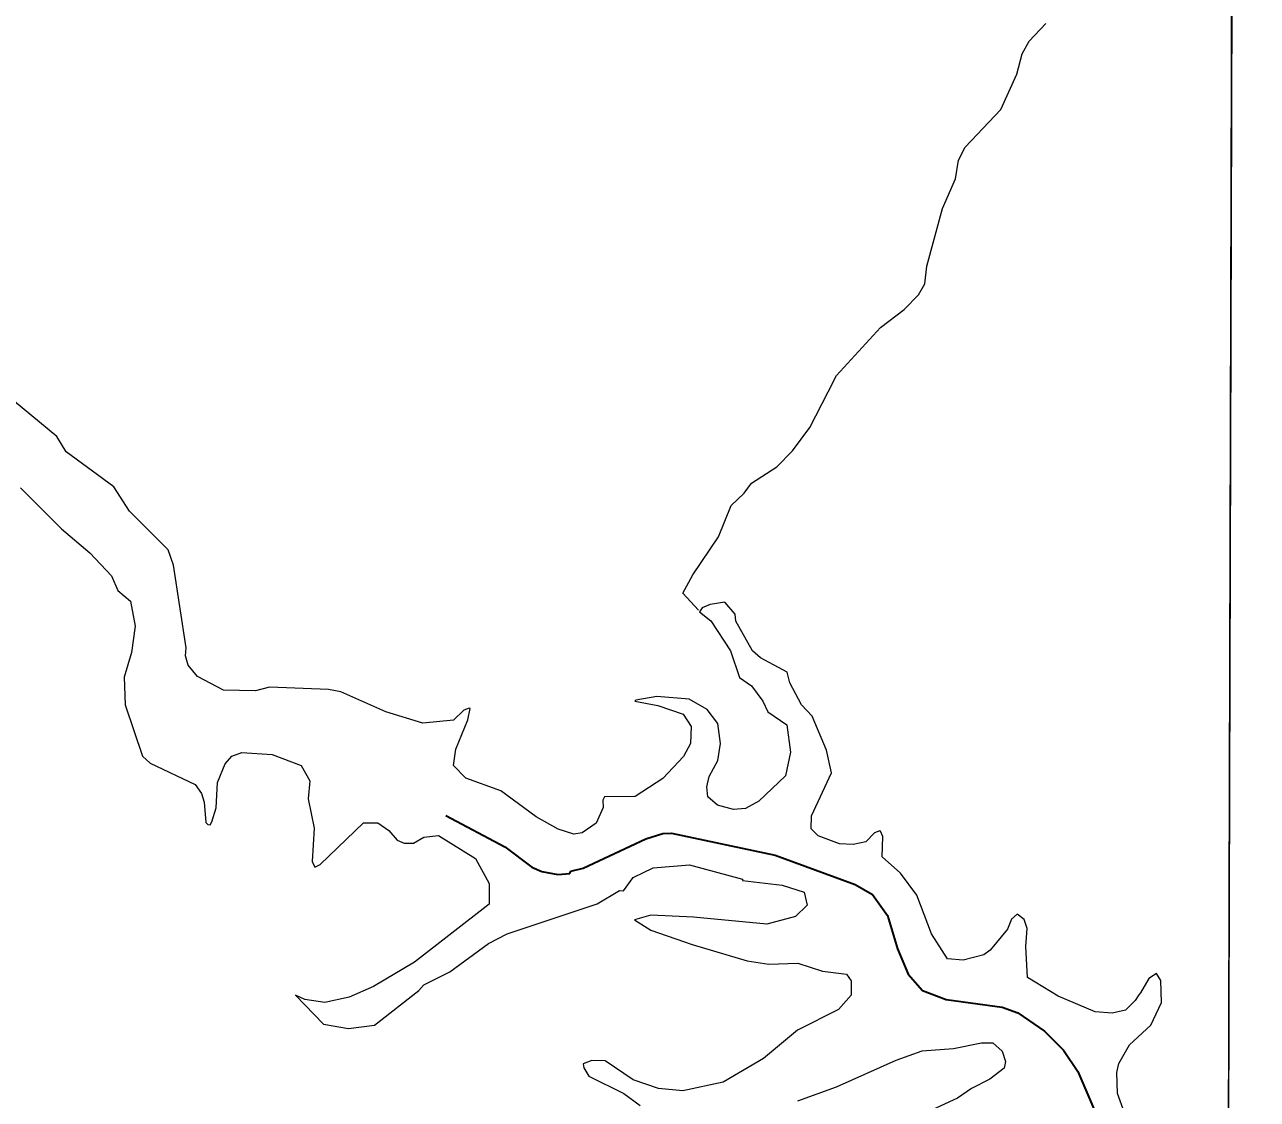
# Model space of a CAD drawing. Extents: x 553962 to 842807, y 8883888 to 9032388.
# Drawn here: x 583921 to 585656, y 8910360 to 8911874 of the extents above; entities that cross this region are included whole.
import ezdxf

# ---------------------------------------------------------------- set-up
doc = ezdxf.new("R2010")
doc.units = 0
doc.header["$LTSCALE"] = 200
doc.linetypes.add('LONG_DASH_SHORT_DASH', pattern=[9.9, 6, -1.2, 1.5, -1.2])
doc.layers.add('6', color=7, linetype='Continuous', lineweight=13)

msp = doc.modelspace()

# ---------------------------------------------------------------- linework, layer by layer
at = {"layer": '6'}
for points in [[(585656.3, 8924738.8), (585614.8, 8909969.8), (585573.6, 8896026.7)], [(585052, 8911356.7), (585064, 8911380), (585126, 8911447.6), (585159.2, 8911472.7), (585179.2, 8911493.5), (585188.1, 8911508.8), (585191, 8911533.8), (585213.2, 8911615.2), (585231.4, 8911656.6), (585235.7, 8911683), (585245, 8911701.2), (585295.1, 8911754.3), (585317.8, 8911804.3), (585325.3, 8911832.9), (585335.1, 8911850.8), (585358.8, 8911875.8)], [(584641, 8910758.3), (584591.5, 8910794.6), (584542.4, 8910812.7), (584524.6, 8910830.5), (584528.2, 8910853.4), (584545.1, 8910894.9), (584548.4, 8910910.8), (584546.9, 8910911.2), (584539.2, 8910908.2), (584524.9, 8910894.4), (584481.6, 8910890), (584429.4, 8910906.1), (584366.4, 8910934.4), (584348.8, 8910937.6), (584265.8, 8910940.9), (584246.1, 8910935.6), (584201, 8910936.7), (584164.3, 8910955.8), (584151.3, 8910971.6), (584147.4, 8910984.7), (584148.7, 8910996.2), (584130.6, 8911112.6), (584123.4, 8911134.2), (584068.8, 8911188.8), (584046.7, 8911222.8), (583979.6, 8911272.1), (583966.5, 8911293.9), (583882.2, 8911363.2)], [(584869.8, 8911049.2), (584847.8, 8911073.4), (584861.8, 8911099.2), (584897.9, 8911152.3), (584915.7, 8911196.5), (584933.9, 8911213.8), (584944.2, 8911228.3), (584979.9, 8911250.9), (585001.8, 8911273.7), (585026.2, 8911306.6), (585052, 8911356.7)], [(583915.5, 8911221.6), (583973.2, 8911163.9), (584013.1, 8911130.1), (584043.2, 8911097.8), (584052.5, 8911077.1), (584070.1, 8911062), (584076.9, 8911026.9), (584071.6, 8910989.7), (584061.4, 8910954.7), (584062.8, 8910915.7), (584086.9, 8910843.7), (584097.7, 8910833.8), (584161, 8910803.5), (584170.1, 8910791), (584173.9, 8910778.7), (584176.1, 8910750.2), (584178.9, 8910747.1), (584182.3, 8910746.8), (584184.8, 8910750.9), (584190.7, 8910771), (584192.8, 8910806.3), (584203.3, 8910833), (584212.9, 8910843.5), (584227.1, 8910848.6), (584269.4, 8910846.1), (584310.4, 8910830.5), (584322.4, 8910808.9), (584320.2, 8910783.4), (584328.8, 8910742.2), (584326.1, 8910695.4), (584329.5, 8910687), (584337.2, 8910690.8), (584398.2, 8910749.5), (584418.5, 8910749.9), (584434, 8910739.1), (584445.3, 8910725.4), (584455.6, 8910720.9), (584468.6, 8910721), (584483.1, 8910729.5), (584503.5, 8910731.6), (584555.8, 8910699.3), (584575.1, 8910664.3), (584575, 8910635.1)], [(585469.5, 8910341.1), (585459.3, 8910368.4), (585458.6, 8910397.8), (585461.4, 8910410.8), (585476.2, 8910437.1), (585506.5, 8910464.7), (585521.5, 8910496.5), (585520.3, 8910527.4), (585514.3, 8910537.5), (585503.6, 8910530.2), (585491.9, 8910510), (585489.3, 8910507.2), (585484.3, 8910499.4), (585470.6, 8910485.7), (585452.1, 8910481.5), (585427.8, 8910483.5), (585376, 8910505.3), (585332.8, 8910531.9), (585330.2, 8910575.4), (585332.3, 8910601), (585328.2, 8910613.7), (585318.2, 8910620.8), (585310.2, 8910614), (585304.7, 8910600.1), (585280.3, 8910570.1), (585271.3, 8910563.7), (585242, 8910556.1), (585220.2, 8910558.3), (585197.6, 8910593.2), (585177.1, 8910647.8), (585154, 8910678.9), (585128, 8910701.8), (585129, 8910730.6), (585125.8, 8910737.8), (585125, 8910738.2), (585117.6, 8910735.4), (585105.2, 8910723.1), (585087.3, 8910719.3), (585068, 8910719.9), (585038.3, 8910731.3), (585028.3, 8910741.3), (585028.9, 8910759.6), (585057.1, 8910820), (585049.8, 8910852.2), (585029.9, 8910899.7), (585014.7, 8910915.8), (584998.2, 8910946.8), (584994.6, 8910961.8), (584956.8, 8910982.3), (584945.7, 8910992), (584922.3, 8911033.6), (584921.4, 8911043.8), (584906.8, 8911060.5), (584886.1, 8911057.1), (584874.9, 8911052.5), (584870.9, 8911046.7), (584887.2, 8911034), (584914.8, 8910992.1), (584927.4, 8910954.3), (584944.4, 8910942.7)], [(584944.4, 8910942.7), (584960.4, 8910920.9), (584967.4, 8910905.9), (584993.8, 8910887.8), (584999.1, 8910849), (584992.2, 8910815.8), (584954.7, 8910780.4), (584936, 8910769.9), (584918.9, 8910768.5), (584896.4, 8910774.5), (584883, 8910786.4), (584881.5, 8910800.6), (584884.8, 8910814.9), (584897.1, 8910837.6), (584900.6, 8910861.3), (584897, 8910889.5), (584881.7, 8910909.3), (584856.5, 8910923.9), (584810.8, 8910927.6), (584781.5, 8910922.4), (584780, 8910920.9), (584812.5, 8910915), (584847.9, 8910902.9), (584859.2, 8910885.3), (584858.6, 8910861.6), (584848.5, 8910843.3), (584819.4, 8910811.9), (584780.6, 8910786.7), (584737.2, 8910786.5), (584735.1, 8910781.6), (584735.5, 8910771.3), (584725.7, 8910749.3), (584706.1, 8910735.8), (584694.1, 8910733.8), (584672.2, 8910740.6), (584641, 8910758.3)], [(584575, 8910635.1), (584469.8, 8910553.2), (584412.1, 8910519.2), (584378.1, 8910504.3), (584343.7, 8910496.8), (584315.6, 8910501), (584302.5, 8910506.7), (584341.7, 8910466.1), (584377, 8910460), (584413.4, 8910464.9), (584476.2, 8910513.3), (584483.2, 8910521.7), (584519.5, 8910539.6), (584574.1, 8910579.6), (584600.3, 8910593.5), (584727.1, 8910635.6), (584758.7, 8910654.2), (584764.1, 8910654.1), (584777.8, 8910672.8), (584805.8, 8910686.5), (584857.1, 8910690.5), (584931.6, 8910670.4), (584931.7, 8910668.3), (584987.4, 8910661.7), (585018.3, 8910652.2), (585022.5, 8910633.9), (585006, 8910617.9), (584965.8, 8910606.8), (584862.5, 8910616.7)], [(584862.5, 8910616.7), (584802.7, 8910619.4), (584779.5, 8910612.9), (584802.7, 8910598.3), (584861, 8910578.3), (584938.2, 8910555.3), (584968.8, 8910550.7), (585009.7, 8910552), (585044.2, 8910540.8), (585078.1, 8910536.3), (585084.6, 8910527), (585084.6, 8910506.7), (585066.6, 8910486.9), (585008.8, 8910457.8), (584961, 8910417.7), (584904.5, 8910384.2), (584847.7, 8910372.4), (584813.3, 8910375.5), (584777.6, 8910387.8), (584738.3, 8910414.6), (584719.6, 8910415), (584707.3, 8910410.1), (584708.3, 8910404.7), (584715.3, 8910392.9), (584764.8, 8910368.3), (584787.4, 8910351.4)], [(585009.6, 8910357.9), (585064.1, 8910377.6), (585147.9, 8910415.2), (585184.6, 8910428.3), (585228.5, 8910431.7), (585267.9, 8910439.7), (585283.9, 8910439.8), (585297.3, 8910428.1), (585301.8, 8910413.6), (585299.8, 8910404), (585279.9, 8910388.4), (585254.1, 8910375.6), (585234.4, 8910361.7), (585192.5, 8910342.6)]]:
    msp.add_lwpolyline(points, dxfattribs=at)
msp.add_lwpolyline([(585645.8, 8921027.3), (574684.9, 8921064.7), (574653.9, 8910009.3), (585614.8, 8909969.8)], close=True, dxfattribs=at)
at = {"layer": '6', "linetype": 'LONG_DASH_SHORT_DASH', "lineweight": 35}
msp.add_lwpolyline([(584514, 8910760.2), (584597.3, 8910716), (584635, 8910687.1), (584649.2, 8910681), (584671.7, 8910677.1), (584688.5, 8910678.4), (584689.9, 8910681.4), (584707.2, 8910685.8), (584795.4, 8910727.2), (584819.5, 8910734.6), (584831.7, 8910735), (584977.8, 8910704.3), (585090.2, 8910662.8), (585114.4, 8910648.6), (585135.7, 8910619.1), (585149.9, 8910572.1), (585164.6, 8910536.6), (585184.9, 8910513.7), (585218.4, 8910500.7), (585296.9, 8910489.9), (585319.4, 8910482.1), (585356.6, 8910456.1), (585383.4, 8910429.4), (585403.7, 8910399.5), (585428.8, 8910340.2)], dxfattribs=at)

doc.saveas('drawing.dxf')
